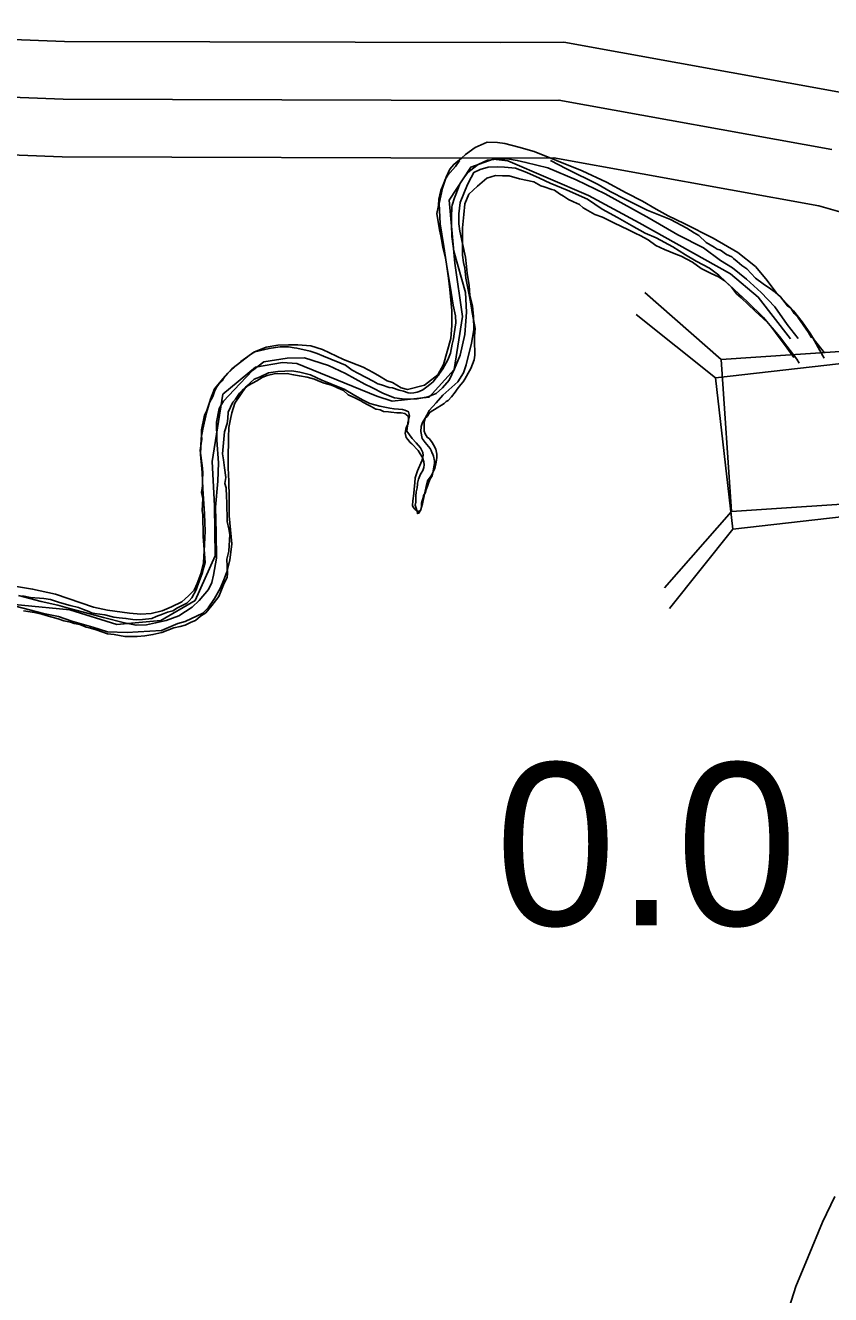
# Model space of a CAD drawing. Extents: x -83719 to 153526, y -11835 to 11446.
# Drawn here: x -1411.1 to -1341.3, y 129.5 to 239.5 of the extents above; entities that cross this region are included whole.
import ezdxf

# ---------------------------------------------------------------- set-up
doc = ezdxf.new("R2010")
doc.units = 0
for name, color, linetype in [('Level 10', 7, 'Continuous'), ('Level 2', 7, 'Continuous'), ('Level 20', 7, 'Continuous'), ('Level 25', 7, 'Continuous'), ('Level 59', 7, 'Continuous'), ('Level 9', 7, 'Continuous')]:
    doc.layers.add(name, color=color, linetype=linetype)

msp = doc.modelspace()

# ---------------------------------------------------------------- linework, layer by layer
at = {"layer": 'Level 10'}
for points in [[(-1661.1, 195.74), (-1618.7, 196.99), (-1592.51, 197), (-1565.28, 195.75), (-1541.89, 196.64), (-1539.22, 197.18), (-1530.76, 201.61), (-1522.35, 205.41), (-1507.89, 208.13), (-1505.12, 208.87), (-1498.04, 211.65), (-1494.82, 213.33), (-1488.51, 217.04), (-1476.57, 226.67), (-1464.28, 236.61), (-1460.78, 238.94), (-1455.65, 239.51), (-1444.77, 238.84), (-1425.49, 238.5), (-1417.45, 238.49), (-1407.73, 238.13), (-1369.95, 238.02), (-1364.45, 238.05), (-1340.09, 233.63)], [(-1482.81, 208.8), (-1470.28, 218.89), (-1458.36, 228.54), (-1457.26, 229.27), (-1455.4, 229.48), (-1445.17, 228.84), (-1425.58, 228.5), (-1417.64, 228.49), (-1407.92, 228.13), (-1369.94, 228.02), (-1365.32, 228.04), (-1342.37, 223.88), (-1339.93, 223.18)], [(-1346.36, 123.98), (-1344.35, 130.26), (-1343.28, 132.82), (-1342.04, 135.83), (-1340.98, 138.04)]]:
    msp.add_lwpolyline(points, dxfattribs=at)
at = {"layer": 'Level 2'}
for points in [[(-1419.87, 190.08), (-1407.26, 188.89), (-1403.2, 187.61), (-1399.37, 187.94), (-1396.4, 189.7), (-1394.66, 193.57), (-1394.72, 197.88), (-1394.94, 201.72), (-1394, 207.56), (-1391.17, 209.89), (-1388.83, 210.32), (-1387.6, 210.22), (-1380.65, 207.4), (-1379.32, 206.96), (-1376.13, 207.29), (-1373.96, 209.69), (-1373.25, 214.3), (-1373.9, 218.91), (-1374.39, 224.38), (-1372.52, 227.22), (-1370.59, 227.91), (-1369.32, 227.78), (-1362.31, 224.79), (-1357.92, 222.41), (-1350, 217.99), (-1347.61, 215.98), (-1344.82, 212.36)], [(-1407.29, 188.98), (-1405.52, 188.54), (-1404.36, 188.21), (-1402.53, 187.74), (-1401.53, 187.54), (-1400.63, 187.58), (-1399.83, 187.75), (-1398.93, 187.95), (-1397.83, 188.35), (-1396.67, 189.12), (-1396.07, 189.69), (-1395.24, 190.65), (-1394.97, 191.26), (-1394.81, 191.89), (-1394.57, 193.36), (-1394.58, 195.56), (-1394.65, 197.77), (-1394.45, 200.04), (-1394.38, 201.61), (-1394.52, 203.58), (-1394.55, 205.15), (-1394.32, 206.32), (-1393.95, 206.95), (-1393.02, 207.95), (-1391.43, 209.62), (-1390.46, 210.36), (-1388.43, 210.69), (-1386.93, 210.7), (-1384.84, 210.06), (-1383.37, 209.36), (-1381.7, 208.43), (-1381.1, 208.13), (-1380.07, 207.63), (-1379.14, 207.26), (-1378.24, 207.13), (-1377.18, 207.16), (-1376.24, 207.33), (-1375.51, 207.63), (-1374.98, 208.1), (-1374.38, 208.77), (-1373.92, 209.77), (-1373.45, 210.94), (-1373.05, 212.74), (-1372.95, 213.88), (-1372.89, 214.68), (-1372.99, 216.38), (-1373.99, 219.96), (-1374.16, 221.22), (-1374.19, 222.26), (-1374.19, 222.93), (-1374.16, 223.76), (-1374.13, 223.93), (-1373.93, 224.56), (-1373.76, 225), (-1373.46, 225.8), (-1373.13, 226.3), (-1372.77, 226.77), (-1372.27, 227.17), (-1371.87, 227.47), (-1371.07, 227.84), (-1369.94, 227.94), (-1369.34, 227.94), (-1368.5, 227.81), (-1367.74, 227.64), (-1365.84, 227.17), (-1363.38, 226.14), (-1360.88, 224.91), (-1357.05, 222.81), (-1354.58, 221.37), (-1352.35, 220.24), (-1350.89, 219.14), (-1349.85, 218.51), (-1348.62, 217.54), (-1347.36, 216.37), (-1346.16, 215.14), (-1345.09, 213.6), (-1344.16, 212.39)], [(-1411.72, 190.11), (-1409.75, 189.61), (-1408.32, 189.28), (-1407.29, 188.98)]]:
    msp.add_lwpolyline(points, dxfattribs=at)
at = {"layer": 'Level 20'}
for p, q in [((-1350.81, 210.58), (-1357.43, 216.38)), ((-1351.31, 208.98), (-1358.2, 214.47)), ((-1349.93, 197.41), (-1355.73, 190.79)), ((-1349.82, 195.87), (-1355.3, 188.98))]:
    msp.add_line(p, q, dxfattribs=at)
for points in [[(-1349.82, 195.87), (-1310.48, 200.34), (-1311.96, 213.45), (-1351.31, 208.98)], [(-1311.3, 213.21), (-1350.81, 210.58), (-1349.93, 197.41), (-1310.42, 200.04)]]:
    msp.add_lwpolyline(points, close=True, dxfattribs=at)
at = {"layer": 'Level 59'}
msp.add_lwpolyline([(-1661.1, 190.74), (-1618.62, 191.99), (-1592.63, 192), (-1565.3, 190.74), (-1541.3, 191.66), (-1537.53, 192.42), (-1528.57, 197.11), (-1520.84, 200.6), (-1506.79, 203.25), (-1503.56, 204.11), (-1495.96, 207.1), (-1492.39, 208.96), (-1485.66, 212.92), (-1473.42, 222.78), (-1461.32, 232.57), (-1459.02, 234.1), (-1455.52, 234.5), (-1444.97, 233.84), (-1425.53, 233.5), (-1417.55, 233.49), (-1407.83, 233.13), (-1369.95, 233.02), (-1364.89, 233.04), (-1341.23, 228.76)], dxfattribs=at)
at = {"layer": 'Level 9'}
for points in [[(-1375.26, 224.09), (-1374.96, 225.4), (-1374.66, 226.37), (-1374.33, 227.07), (-1374, 227.47), (-1373.33, 228), (-1372.97, 228.34), (-1372.13, 228.94), (-1371.1, 229.41), (-1370.2, 229.37), (-1369.57, 229.27), (-1368.37, 228.97), (-1367.04, 228.58), (-1365.08, 227.81), (-1362.88, 226.91), (-1360.75, 225.94), (-1359.05, 225.01), (-1357.65, 224.28), (-1356.45, 223.58), (-1355.42, 223.01), (-1354.02, 222.34), (-1351.52, 221.08), (-1349.39, 219.84), (-1347.86, 218.61), (-1346.96, 217.57), (-1346.06, 216.37), (-1344.56, 214.77), (-1343.79, 213.84), (-1343.09, 212.8), (-1342.76, 212.27), (-1341.88, 211.14)], [(-1373.48, 227.79), (-1373.52, 227.75), (-1373.85, 227.29), (-1374.09, 227.02), (-1374.52, 226.55), (-1374.72, 226.22), (-1374.85, 225.85), (-1375.12, 225.22), (-1375.29, 224.45), (-1375.32, 223.92), (-1375.46, 223.22), (-1375.23, 221.81), (-1375.13, 221.28), (-1375, 220.64), (-1374.93, 220.28), (-1374.7, 219.34), (-1374.57, 218.47), (-1374.37, 217.27), (-1374.21, 216.37), (-1374.04, 215.27), (-1373.85, 214.36), (-1373.81, 213.73), (-1373.95, 212.79), (-1374.02, 212.36), (-1374.12, 211.89), (-1374.29, 211.13), (-1374.52, 210.53), (-1374.95, 209.76), (-1375.22, 209.36)], [(-1341.9, 210.67), (-1342.26, 211.36), (-1342.89, 212.43), (-1343.03, 212.5), (-1343.13, 212.7), (-1343.26, 212.9), (-1344.19, 214.24), (-1344.49, 214.54), (-1344.79, 215.01), (-1345.08, 215.21), (-1345.68, 216.01), (-1346.15, 216.41), (-1346.55, 216.68), (-1347.18, 217.11), (-1347.84, 217.62), (-1348.61, 218.42), (-1349.04, 218.72), (-1349.44, 219.06), (-1349.74, 219.32), (-1349.9, 219.46), (-1350.37, 219.66), (-1350.87, 220.03), (-1351.17, 220.13), (-1351.43, 220.3), (-1352.13, 220.7), (-1352.76, 221.3), (-1353.16, 221.53), (-1353.79, 221.94), (-1355.22, 222.71), (-1357.25, 223.51), (-1359.08, 224.42), (-1360.44, 225.12), (-1361.47, 225.73), (-1364.23, 227.1), (-1365.61, 227.8)], [(-1381.27, 206.76), (-1380.4, 206.53), (-1379.54, 206.36), (-1379.17, 206.29), (-1378.77, 206.26), (-1378.44, 206.23), (-1378.24, 206.19), (-1378.04, 206.09), (-1377.91, 206.03), (-1377.84, 205.69), (-1377.97, 205.09), (-1378.07, 204.36), (-1377.61, 203.72), (-1377.24, 203.36), (-1376.87, 202.92), (-1376.67, 202.52), (-1376.64, 202.26), (-1376.77, 201.79), (-1377.14, 200.92), (-1377.34, 200.32), (-1377.37, 199.88), (-1377.44, 199.32), (-1377.47, 198.95), (-1377.53, 198.32), (-1377.57, 197.91), (-1377.5, 197.78), (-1377.37, 197.61), (-1377.2, 197.45), (-1377.07, 197.41), (-1376.87, 197.48), (-1376.7, 198.05), (-1376.57, 198.75), (-1376.34, 199.82), (-1376.27, 200.05), (-1375.94, 200.49), (-1375.64, 201.12), (-1375.51, 201.66), (-1375.47, 202.09), (-1375.47, 202.36), (-1375.54, 202.79), (-1375.74, 203.16), (-1375.87, 203.39), (-1376.11, 203.69), (-1376.31, 203.83), (-1376.47, 204.13), (-1376.57, 204.36), (-1376.57, 204.53), (-1376.57, 204.96), (-1376.57, 205.16), (-1376.44, 205.53), (-1376.34, 205.73), (-1376.14, 206.16), (-1375.51, 206.8), (-1374.95, 207.47), (-1373.65, 208.64), (-1373.15, 209.4), (-1372.92, 210.11), (-1372.45, 211.98), (-1372.25, 213.14), (-1372.29, 214.28), (-1372.36, 215.21), (-1372.59, 216.12), (-1372.66, 216.98), (-1372.82, 218.05), (-1372.89, 218.62), (-1372.99, 219.42), (-1373.23, 220.62), (-1373.46, 221.69), (-1373.56, 222.33), (-1373.56, 223.19), (-1373.43, 224.16), (-1373.13, 224.96), (-1372.8, 225.73), (-1372.5, 226.33), (-1372.27, 226.77), (-1371.7, 227.04), (-1371, 227.24), (-1370.24, 227.27), (-1369.6, 227.24), (-1368.64, 227.14), (-1367.67, 226.77), (-1366.57, 226.27), (-1365.64, 225.84), (-1364.17, 225.24), (-1362.41, 224.47), (-1361.14, 223.6), (-1359.81, 222.87), (-1358.58, 222.17), (-1357.41, 221.5), (-1356.45, 221.1), (-1355.02, 220.34), (-1353.92, 219.64), (-1352.98, 219.1), (-1351.82, 218.47), (-1351.02, 217.87), (-1350.42, 217.3), (-1349.69, 216.64), (-1348.55, 215.57), (-1347.15, 214.2), (-1346.42, 213.33), (-1345.89, 212.6)], [(-1366.45, 225.6), (-1367.05, 225.95), (-1368.31, 226.23), (-1369.18, 226.49), (-1369.76, 226.49), (-1370.38, 226.52), (-1371.14, 226.27), (-1371.93, 225.58), (-1372.69, 224.9), (-1373.05, 224.06), (-1373.13, 223.12), (-1373.23, 221.96), (-1373.23, 220.84), (-1373.23, 219.61), (-1373.15, 218.96)], [(-1344.05, 210.25), (-1344.26, 210.6), (-1345.13, 211.73), (-1345.76, 212.57), (-1346.39, 213.31), (-1346.85, 213.81), (-1347.88, 214.75), (-1349.08, 215.92), (-1349.48, 216.25), (-1349.94, 216.82), (-1350.57, 217.42), (-1351.04, 217.72), (-1351.7, 218.03), (-1352.57, 218.46), (-1353.3, 219), (-1354.3, 219.53), (-1354.76, 219.7), (-1355.73, 220.1), (-1356.49, 220.44), (-1357.16, 220.94), (-1357.85, 221.31), (-1358.22, 221.48), (-1358.85, 221.81), (-1360.11, 222.42), (-1360.75, 222.72), (-1361.11, 222.89), (-1361.78, 223.12), (-1362.77, 223.72), (-1363.11, 223.99), (-1363.61, 224.23), (-1364.04, 224.43), (-1364.5, 224.73), (-1364.84, 224.93), (-1365.27, 225.23), (-1365.5, 225.3), (-1366.17, 225.53), (-1366.45, 225.6)], [(-1412.05, 190.94), (-1410.49, 190.68), (-1408.52, 190.24), (-1405.22, 189.11), (-1403.99, 188.84), (-1402.09, 188.58), (-1401.1, 188.51), (-1400.23, 188.55), (-1399.26, 188.78), (-1398.47, 189.15), (-1397.57, 189.58), (-1396.97, 190.09), (-1396.5, 190.59), (-1396.24, 191.15), (-1395.91, 191.99), (-1395.67, 192.96), (-1395.61, 194.53), (-1395.54, 195.7), (-1395.61, 197.2), (-1395.75, 199.37), (-1395.81, 200.77), (-1395.95, 202.34), (-1395.88, 203.74), (-1395.75, 204.54), (-1395.42, 205.95), (-1395.09, 207.12), (-1394.72, 208.02), (-1394.16, 208.72), (-1393.56, 209.39), (-1392.46, 210.39), (-1391.33, 211.19), (-1390.26, 211.63), (-1389.23, 211.8), (-1388.33, 211.83), (-1387.5, 211.83), (-1386.37, 211.76), (-1385.37, 211.43), (-1383.54, 210.56), (-1381.84, 209.9), (-1380.97, 209.43), (-1380.44, 209.13), (-1379.77, 208.73), (-1379.31, 208.56), (-1378.54, 208.1), (-1378.01, 207.96), (-1376.54, 208.33), (-1375.38, 209.24), (-1374.88, 210.14), (-1374.25, 212.38), (-1374.15, 213.51), (-1374.15, 214.81), (-1374.35, 216.62), (-1374.46, 217.62), (-1374.59, 218.62), (-1374.72, 219.39), (-1374.86, 220.35), (-1375.16, 222.32), (-1375.26, 224.09)], [(-1373.15, 218.96), (-1373.04, 218.47), (-1372.94, 217.6), (-1372.64, 216.03), (-1372.48, 215.23), (-1372.41, 214.63), (-1372.28, 214.03), (-1372.15, 213.26), (-1372.19, 212.56), (-1372.19, 211.79), (-1372.16, 211.42), (-1372.16, 210.95), (-1372.22, 210.55), (-1372.52, 209.79), (-1372.76, 209.39), (-1373.03, 208.85), (-1373.19, 208.62), (-1373.39, 208.39), (-1373.69, 207.99), (-1373.86, 207.75), (-1374.19, 207.32), (-1374.49, 207.02), (-1374.66, 206.92), (-1374.83, 206.75), (-1375.06, 206.62), (-1375.43, 206.39), (-1376.03, 205.99), (-1376.09, 205.95), (-1376.3, 205.62)], [(-1345.89, 212.6), (-1345.09, 211.56), (-1344.62, 210.86), (-1344.53, 210.73)], [(-1375.22, 209.36), (-1375.32, 209.22), (-1375.52, 208.99), (-1375.79, 208.62), (-1376.06, 208.39), (-1376.32, 208.19), (-1376.69, 207.93), (-1376.99, 207.79), (-1377.16, 207.73), (-1377.46, 207.69), (-1377.72, 207.66), (-1377.96, 207.69), (-1378.35, 207.83), (-1378.72, 207.9), (-1379.29, 208.1), (-1379.59, 208.13), (-1380.25, 208.37), (-1380.58, 208.47), (-1380.98, 208.7), (-1382.25, 209.34), (-1382.81, 209.64), (-1383.38, 210.08), (-1383.87, 210.28), (-1384.64, 210.61), (-1385.27, 210.85), (-1385.84, 211.08), (-1386.44, 211.28), (-1387.6, 211.55), (-1387.83, 211.59), (-1388.33, 211.66), (-1389.03, 211.66), (-1389.43, 211.62), (-1390, 211.52), (-1391.23, 211.23), (-1391.6, 210.99), (-1393.23, 209.76), (-1393.86, 209.06), (-1394.06, 208.73), (-1394.36, 208.43), (-1394.53, 208.2), (-1394.7, 207.89), (-1394.87, 207.36), (-1395.17, 206.83), (-1395.27, 206.49), (-1395.4, 206.16), (-1395.6, 205.73), (-1395.64, 205.46), (-1395.8, 204.76), (-1395.87, 204.46), (-1395.87, 203.99), (-1395.84, 203.66), (-1395.91, 203.09), (-1395.97, 202.69), (-1395.78, 201.15), (-1395.75, 200.72), (-1395.78, 200.18), (-1395.78, 199.62), (-1395.85, 199.05), (-1395.75, 198.51), (-1395.79, 197.45), (-1395.75, 197.15), (-1395.72, 195.24), (-1395.53, 192.97), (-1395.7, 192.37), (-1395.76, 192.1), (-1395.96, 191.57), (-1396.23, 190.87), (-1396.33, 190.6), (-1396.7, 189.93), (-1396.93, 189.67), (-1397.13, 189.47), (-1397.43, 189.3), (-1397.93, 189.04), (-1398.33, 188.8), (-1398.8, 188.67), (-1399.23, 188.5), (-1399.77, 188.3), (-1400.17, 188.14), (-1400.97, 188.04), (-1401.5, 188.01), (-1401.8, 188.04), (-1402.4, 188.14), (-1403, 188.18), (-1403.46, 188.25), (-1404.23, 188.45), (-1405.09, 188.55), (-1405.39, 188.62), (-1405.62, 188.72), (-1406.09, 188.92), (-1406.52, 189.09), (-1407.25, 189.25), (-1408.15, 189.52), (-1408.95, 189.76), (-1409.52, 189.86), (-1410.68, 189.96), (-1411.38, 190.1)], [(-1411.98, 189.21), (-1409.55, 188.57), (-1408.25, 188.31), (-1407.09, 187.91), (-1405.26, 187.37), (-1403.99, 186.97), (-1402.29, 186.91), (-1401.33, 186.98), (-1399.33, 187.08), (-1397.9, 187.68), (-1397.27, 187.88), (-1395.74, 188.58), (-1395.27, 189.05), (-1394.74, 189.85), (-1394.24, 190.72), (-1393.91, 191.49), (-1393.67, 192.16), (-1393.41, 193.19), (-1393.24, 194.6), (-1393.35, 195.8), (-1393.45, 197.03), (-1393.45, 198.6), (-1393.48, 200.04), (-1393.55, 201.17), (-1393.55, 202.14), (-1393.52, 203.54), (-1393.52, 203.81), (-1393.49, 204.68), (-1393.35, 205.41), (-1393.22, 205.95), (-1392.96, 206.78), (-1391.99, 208.22), (-1391.29, 208.86), (-1391.06, 208.96), (-1390.76, 209.06), (-1390.06, 209.42), (-1389.23, 209.52), (-1388.03, 209.59), (-1387.33, 209.46), (-1386.4, 209.23), (-1385.43, 208.79), (-1385.13, 208.66), (-1384.17, 208.26), (-1383.5, 207.99), (-1382.57, 207.46), (-1381.84, 207.03), (-1381.27, 206.76)], [(-1390.17, 209.19), (-1390.6, 209.02), (-1391.07, 208.72), (-1391.8, 208.32), (-1392.1, 208.09), (-1392.33, 207.89), (-1392.57, 207.66), (-1392.9, 207.12), (-1393.14, 206.86), (-1393.54, 205.99), (-1393.57, 205.46), (-1393.64, 205.02), (-1393.87, 204.29), (-1394.04, 202.38), (-1393.95, 201.88), (-1393.85, 201.18), (-1393.75, 200.35), (-1393.82, 199.81), (-1393.72, 199.44), (-1393.69, 198.68), (-1393.65, 198.21), (-1393.62, 196.54), (-1393.49, 195.91), (-1393.39, 195.4), (-1393.43, 194.9), (-1393.5, 193.97), (-1393.66, 193.27), (-1393.6, 192), (-1393.63, 191.7), (-1393.94, 191.03), (-1394.17, 190.46), (-1394.34, 190.03), (-1394.97, 189.26), (-1395.47, 188.63), (-1395.94, 188.33), (-1396.37, 187.96), (-1396.74, 187.8), (-1397.27, 187.56), (-1397.7, 187.43), (-1398.24, 187.33), (-1399.3, 186.9), (-1400.07, 186.74), (-1400.77, 186.64), (-1401.43, 186.57), (-1401.93, 186.57), (-1402.5, 186.57), (-1403.43, 186.74), (-1404, 186.81), (-1404.9, 187.11), (-1405.06, 187.18), (-1405.59, 187.31), (-1405.86, 187.38), (-1406.39, 187.62), (-1406.89, 187.68), (-1407.22, 187.82), (-1407.79, 187.92), (-1408.29, 188.09), (-1409.12, 188.32), (-1409.69, 188.49), (-1410.32, 188.66), (-1411.28, 188.8)], [(-1377.93, 205.2), (-1377.93, 205.22), (-1377.93, 205.46), (-1377.96, 205.66), (-1378.23, 205.89), (-1378.56, 205.96), (-1378.92, 205.96), (-1379.42, 205.99), (-1379.66, 206.03), (-1380.09, 206.06), (-1380.36, 206.2), (-1380.69, 206.26), (-1380.75, 206.26), (-1381.15, 206.5), (-1381.39, 206.6), (-1381.88, 206.87), (-1382.05, 207), (-1382.58, 207.24), (-1383.15, 207.5), (-1383.55, 207.87), (-1383.81, 208.01), (-1384.11, 208.11), (-1384.18, 208.17), (-1384.58, 208.34), (-1385.24, 208.51), (-1385.74, 208.71), (-1386.07, 208.85), (-1386.71, 209.05), (-1387.37, 209.15), (-1387.87, 209.25), (-1388.44, 209.35), (-1389.57, 209.32), (-1390.17, 209.19)], [(-1377.93, 205.2), (-1377.95, 204.98), (-1378.11, 204.68), (-1378.2, 204.19), (-1378.11, 203.82), (-1377.97, 203.63), (-1377.76, 203.38)], [(-1376.71, 205.12), (-1376.83, 204.77), (-1376.84, 204.33), (-1376.72, 203.73), (-1376.48, 203.37), (-1376.03, 202.86)], [(-1376.3, 205.62), (-1376.46, 205.49), (-1376.71, 205.12)], [(-1376.03, 202.86), (-1375.94, 202.68), (-1375.87, 202.45), (-1375.87, 202.41), (-1375.84, 202.41), (-1375.74, 202.18), (-1375.67, 201.78), (-1375.67, 201.55), (-1375.71, 201.28), (-1375.77, 200.88), (-1375.87, 200.48), (-1376.04, 200.24), (-1376.17, 199.94), (-1376.27, 199.58), (-1376.38, 199.31), (-1376.44, 199.04), (-1376.61, 198.78), (-1376.64, 198.58), (-1376.74, 198.31), (-1376.78, 198.11), (-1376.78, 198.01), (-1376.78, 197.84), (-1376.81, 197.64), (-1376.98, 197.27), (-1377.05, 197.24), (-1377.11, 197.24), (-1377.15, 197.24), (-1377.15, 197.21), (-1377.15, 197.27), (-1377.15, 197.31), (-1377.28, 197.78), (-1377.34, 197.94), (-1377.28, 198.21), (-1377.28, 198.74), (-1377.24, 199.11), (-1377.17, 199.44), (-1377.14, 199.78), (-1377.14, 199.85), (-1377.04, 200.21), (-1376.94, 200.48), (-1376.91, 200.58), (-1376.81, 200.71), (-1376.67, 200.95), (-1376.6, 201.21), (-1376.57, 201.45), (-1376.6, 201.71), (-1376.7, 202.08), (-1376.9, 202.38), (-1377.07, 202.68), (-1377.63, 203.25), (-1377.76, 203.38)]]:
    msp.add_lwpolyline(points, dxfattribs=at)

# ---------------------------------------------------------------- texts
at = {"layer": 'Level 25'}
msp.add_text('0.0', height=14.08, dxfattribs=at).set_placement((-1370.4, 161.54))

doc.saveas('drawing.dxf')
